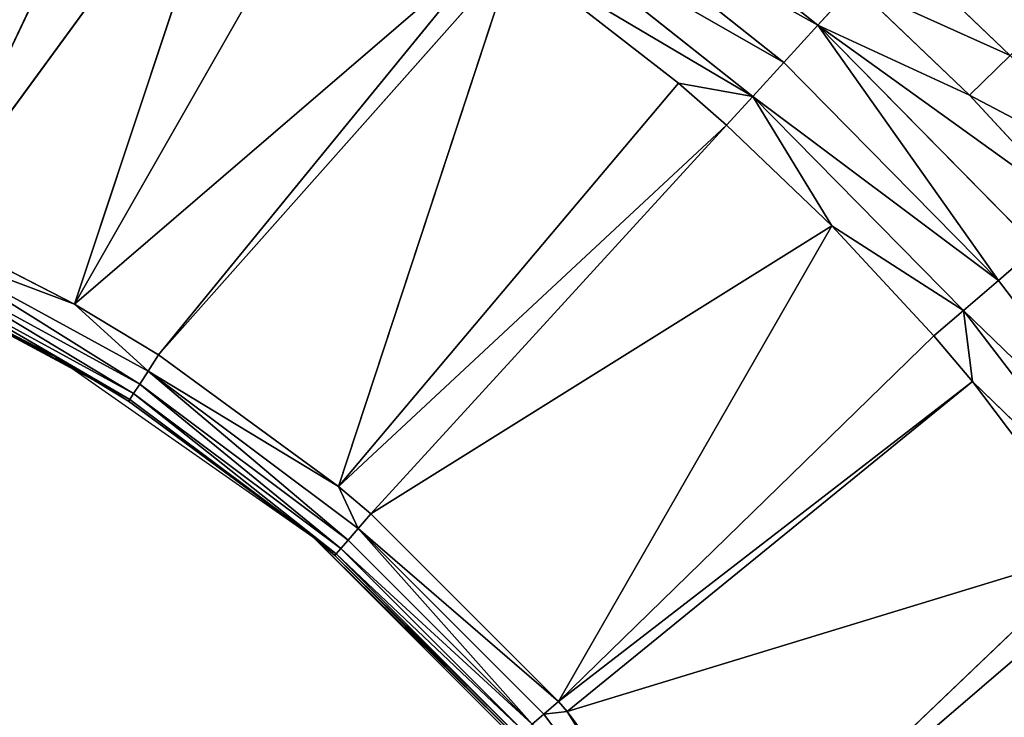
# Model space of a CAD drawing. Extents: x 0 to 605, y 0 to 400.
# Tile 573 of 656: x 310.11 to 318.84, y 215.51 to 221.7. Entities that reach past the tile are written whole.
import ezdxf

# ---------------------------------------------------------------- set-up
doc = ezdxf.new("R2010")
doc.units = 0
doc.header["$LTSCALE"] = 25.4
doc.layers.get('0').update_dxf_attribs({"linetype": 'CONTINUOUS'})

# ---------------------------------------------------------------- blocks, each defined once
blk = doc.blocks.new('ATLANTA610_-_S_STL')
at = {"color": 0}
for p, q in [((318.1213, 25.0706, 177.5009), (319.165, 25.0528, 178.4995)), ((318.1213, 25.0706, 177.5009), (319.165, 25.0528, 178.4995)), ((319.165, 25.0528, 178.4995), (318.8036, 24.852, 178.8531)), ((319.165, 25.0528, 178.4995), (318.8036, 24.852, 178.8531)), ((317.7823, 24.8699, 177.8761), (317.4594, 24.6153, 178.2324)), ((317.7823, 24.8699, 177.8761), (317.4594, 24.6153, 178.2324)), ((318.8036, 24.852, 178.8531), (317.4594, 24.6153, 178.2324)), ((318.8036, 24.852, 178.8531), (317.4594, 24.6153, 178.2324)), ((319.7626, 24.8349, 179.8909), (317.4594, 24.6153, 178.2324)), ((319.7626, 24.8349, 179.8909), (317.4594, 24.6153, 178.2324)), ((318.8036, 24.852, 178.8531), (317.7823, 24.8699, 177.8761)), ((318.8036, 24.852, 178.8531), (317.7823, 24.8699, 177.8761)), ((319.7626, 24.8349, 179.8909), (318.8036, 24.852, 178.8531)), ((319.7626, 24.8349, 179.8909), (318.8036, 24.852, 178.8531)), ((315.2951, 24.6517, 176.5153), (317.4594, 24.6153, 178.2324)), ((315.2951, 24.6517, 176.5153), (317.4594, 24.6153, 178.2324)), ((317.4594, 24.6153, 178.2324), (317.1581, 24.312, 178.5637)), ((317.4594, 24.6153, 178.2324), (317.1581, 24.312, 178.5637)), ((317.4594, 24.6153, 178.2324), (319.3985, 24.5804, 180.2049)), ((317.4594, 24.6153, 178.2324), (319.3985, 24.5804, 180.2049)), ((317.4594, 24.6153, 178.2324), (319.059, 24.2771, 180.4968)), ((317.4594, 24.6153, 178.2324), (319.059, 24.2771, 180.4968)), ((319.3985, 24.5804, 180.2049), (319.059, 24.2771, 180.4968)), ((319.3985, 24.5804, 180.2049), (319.059, 24.2771, 180.4968)), ((317.1581, 24.312, 178.5637), (314.801, 24.0029, 177.2138)), ((317.1581, 24.312, 178.5637), (314.801, 24.0029, 177.2138)), ((317.1581, 24.312, 178.5637), (315.0369, 24.3484, 176.8811)), ((317.1581, 24.312, 178.5637), (315.0369, 24.3484, 176.8811)), ((317.1581, 24.312, 178.5637), (316.8831, 23.9665, 178.8648)), ((317.1581, 24.312, 178.5637), (316.8831, 23.9665, 178.8648)), ((319.059, 24.2771, 180.4968), (317.1581, 24.312, 178.5637)), ((319.059, 24.2771, 180.4968), (317.1581, 24.312, 178.5637)), ((319.059, 24.2771, 180.4968), (318.7492, 23.9315, 180.7621)), ((319.059, 24.2771, 180.4968), (318.7492, 23.9315, 180.7621)), ((320.7238, 24.2451, 182.6713), (319.059, 24.2771, 180.4968)), ((320.7238, 24.2451, 182.6713), (319.059, 24.2771, 180.4968)), ((316.8831, 23.9665, 178.8648), (314.7605, 23.6388, 177.6089)), ((316.8831, 23.9665, 178.8648), (314.7605, 23.6388, 177.6089)), ((316.8831, 23.9665, 178.8648), (314.801, 24.0029, 177.2138)), ((316.8831, 23.9665, 178.8648), (314.801, 24.0029, 177.2138)), ((316.8831, 23.9665, 178.8648), (316.2223, 23.613, 178.747)), ((316.8831, 23.9665, 178.8648), (316.2223, 23.613, 178.747)), ((316.6489, 23.6051, 179.1201), (316.8831, 23.9665, 178.8648)), ((316.6489, 23.6051, 179.1201), (316.8831, 23.9665, 178.8648)), ((317.5823, 23.5876, 180.0113), (316.8831, 23.9665, 178.8648)), ((317.5823, 23.5876, 180.0113), (316.8831, 23.9665, 178.8648)), ((318.7492, 23.9315, 180.7621), (316.8831, 23.9665, 178.8648)), ((318.7492, 23.9315, 180.7621), (316.8831, 23.9665, 178.8648)), ((317.5823, 23.5876, 180.0113), (318.7492, 23.9315, 180.7621)), ((317.5823, 23.5876, 180.0113), (318.7492, 23.9315, 180.7621)), ((318.4856, 23.5702, 180.9869), (318.7492, 23.9315, 180.7621)), ((318.4856, 23.5702, 180.9869), (318.7492, 23.9315, 180.7621)), ((320.3838, 23.8995, 182.8966), (318.7492, 23.9315, 180.7621)), ((318.7492, 23.9315, 180.7621), (318.8287, 23.5634, 181.3915)), ((318.7492, 23.9315, 180.7621), (318.8287, 23.5634, 181.3915)), ((320.3838, 23.8995, 182.8966), (318.7492, 23.9315, 180.7621)), ((318.8287, 23.5634, 181.3915), (320.3838, 23.8995, 182.8966)), ((318.8287, 23.5634, 181.3915), (320.3838, 23.8995, 182.8966)), ((309.5471, 18.2168, 180.0287), (311.5797, 23.6875, 175.7448)), ((309.5471, 18.2168, 180.0287), (311.5797, 23.6875, 175.7448)), ((309.5471, 18.2168, 180.0287), (312.3832, 23.6764, 176.1465)), ((309.5471, 18.2168, 180.0287), (312.3832, 23.6764, 176.1465)), ((310.8669, 18.2168, 180.7047), (312.3832, 23.6764, 176.1465)), ((310.8669, 18.2168, 180.7047), (312.3832, 23.6764, 176.1465)), ((310.8669, 18.2168, 180.7047), (313.2091, 23.664, 176.6059)), ((310.8669, 18.2168, 180.7047), (313.2091, 23.664, 176.6059)), ((310.8669, 18.2168, 180.7047), (314.6, 23.6415, 177.496)), ((310.8669, 18.2168, 180.7047), (314.6, 23.6415, 177.496)), ((311.6119, 18.2168, 181.1561), (314.6, 23.6415, 177.496)), ((311.6119, 18.2168, 181.1561), (314.6, 23.6415, 177.496)), ((311.6119, 18.2168, 181.1561), (314.7605, 23.6388, 177.6089)), ((311.6119, 18.2168, 181.1561), (314.7605, 23.6388, 177.6089)), ((313.2077, 18.2168, 182.3226), (314.7605, 23.6388, 177.6089)), ((313.2077, 18.2168, 182.3226), (314.7605, 23.6388, 177.6089)), ((313.2077, 18.2168, 182.3226), (316.2223, 23.613, 178.747)), ((313.2077, 18.2168, 182.3226), (316.2223, 23.613, 178.747)), ((313.2077, 18.2168, 182.3226), (316.6489, 23.6051, 179.1201)), ((313.2077, 18.2168, 182.3226), (316.6489, 23.6051, 179.1201)), ((313.4952, 18.2168, 182.566), (316.6489, 23.6051, 179.1201)), ((313.4952, 18.2168, 182.566), (316.6489, 23.6051, 179.1201)), ((313.4952, 18.2168, 182.566), (317.5823, 23.5876, 180.0113)), ((313.4952, 18.2168, 182.566), (317.5823, 23.5876, 180.0113)), ((315.1587, 18.2168, 184.2295), (317.5823, 23.5876, 180.0113)), ((315.1587, 18.2168, 184.2295), (317.5823, 23.5876, 180.0113)), ((316.6489, 23.6051, 179.1201), (316.2223, 23.613, 178.747)), ((316.6489, 23.6051, 179.1201), (316.2223, 23.613, 178.747)), ((317.5823, 23.5876, 180.0113), (316.6489, 23.6051, 179.1201)), ((317.5823, 23.5876, 180.0113), (316.6489, 23.6051, 179.1201)), ((318.4856, 23.5702, 180.9869), (317.5823, 23.5876, 180.0113)), ((318.4856, 23.5702, 180.9869), (317.5823, 23.5876, 180.0113)), ((315.1587, 18.2168, 184.2295), (318.4856, 23.5702, 180.9869)), ((315.1587, 18.2168, 184.2295), (318.4856, 23.5702, 180.9869)), ((315.1587, 18.2168, 184.2295), (318.8287, 23.5634, 181.3915)), ((315.1587, 18.2168, 184.2295), (318.8287, 23.5634, 181.3915)), ((315.2355, 18.2168, 184.3188), (318.8287, 23.5634, 181.3915)), ((315.2355, 18.2168, 184.3188), (318.8287, 23.5634, 181.3915)), ((315.2355, 18.2168, 184.3188), (319.9518, 23.541, 182.8774)), ((315.2355, 18.2168, 184.3188), (319.9518, 23.541, 182.8774)), ((316.5686, 18.2168, 186.1128), (319.9518, 23.541, 182.8774)), ((316.5686, 18.2168, 186.1128), (319.9518, 23.541, 182.8774)), ((316.5686, 18.2168, 186.1128), (320.0947, 23.5382, 183.0873)), ((316.5686, 18.2168, 186.1128), (320.0947, 23.5382, 183.0873)), ((318.8287, 23.5634, 181.3915), (318.4856, 23.5702, 180.9869)), ((318.8287, 23.5634, 181.3915), (318.4856, 23.5702, 180.9869)), ((319.9518, 23.541, 182.8774), (318.8287, 23.5634, 181.3915)), ((319.9518, 23.541, 182.8774), (318.8287, 23.5634, 181.3915)), ((310.8669, 18.2168, 180.7047), (309.476, 17.9884, 180.1843)), ((310.8669, 18.2168, 180.7047), (309.476, 17.9884, 180.1843)), ((310.8669, 18.2168, 180.7047), (309.5471, 18.2168, 180.0287)), ((310.8669, 18.2168, 180.7047), (309.5471, 18.2168, 180.0287)), ((311.5194, 17.9884, 181.3), (310.8669, 18.2168, 180.7047)), ((311.5194, 17.9884, 181.3), (310.8669, 18.2168, 180.7047)), ((311.6119, 18.2168, 181.1561), (310.8669, 18.2168, 180.7047)), ((311.6119, 18.2168, 181.1561), (310.8669, 18.2168, 180.7047)), ((311.6119, 18.2168, 181.1561), (311.5194, 17.9884, 181.3)), ((311.5194, 17.9884, 181.3), (313.2077, 18.2168, 182.3226)), ((311.5194, 17.9884, 181.3), (313.2077, 18.2168, 182.3226)), ((311.6119, 18.2168, 181.1561), (311.5194, 17.9884, 181.3)), ((313.2077, 18.2168, 182.3226), (311.6119, 18.2168, 181.1561)), ((313.2077, 18.2168, 182.3226), (311.6119, 18.2168, 181.1561)), ((313.4952, 18.2168, 182.566), (313.2077, 18.2168, 182.3226)), ((313.2077, 18.2168, 182.3226), (313.3832, 17.9884, 182.6953)), ((313.2077, 18.2168, 182.3226), (313.3832, 17.9884, 182.6953)), ((313.4952, 18.2168, 182.566), (313.2077, 18.2168, 182.3226)), ((313.3832, 17.9884, 182.6953), (313.4952, 18.2168, 182.566)), ((313.3832, 17.9884, 182.6953), (313.4952, 18.2168, 182.566)), ((315.1587, 18.2168, 184.2295), (313.4952, 18.2168, 182.566)), ((315.1587, 18.2168, 184.2295), (313.4952, 18.2168, 182.566)), ((315.1587, 18.2168, 184.2295), (315.0294, 17.9884, 184.3415)), ((315.0294, 17.9884, 184.3415), (315.2355, 18.2168, 184.3188)), ((315.0294, 17.9884, 184.3415), (315.2355, 18.2168, 184.3188)), ((315.1587, 18.2168, 184.2295), (315.0294, 17.9884, 184.3415)), ((315.2355, 18.2168, 184.3188), (315.1587, 18.2168, 184.2295)), ((315.2355, 18.2168, 184.3188), (315.1587, 18.2168, 184.2295)), ((316.4247, 17.9884, 186.2053), (315.2355, 18.2168, 184.3188)), ((316.4247, 17.9884, 186.2053), (315.2355, 18.2168, 184.3188)), ((316.5686, 18.2168, 186.1128), (315.2355, 18.2168, 184.3188)), ((316.5686, 18.2168, 186.1128), (315.2355, 18.2168, 184.3188)), ((311.5194, 17.9884, 181.3), (309.476, 17.9884, 180.1843)), ((311.5194, 17.9884, 181.3), (309.476, 17.9884, 180.1843)), ((311.5194, 17.9884, 181.3), (311.4454, 17.7379, 181.4151)), ((311.5194, 17.9884, 181.3), (311.4454, 17.7379, 181.4151)), ((311.5194, 17.9884, 181.3), (313.3832, 17.9884, 182.6953)), ((311.5194, 17.9884, 181.3), (313.3832, 17.9884, 182.6953)), ((313.2936, 17.7379, 182.7986), (313.3832, 17.9884, 182.6953)), ((313.2936, 17.7379, 182.7986), (313.3832, 17.9884, 182.6953)), ((313.3832, 17.9884, 182.6953), (315.0294, 17.9884, 184.3415)), ((313.3832, 17.9884, 182.6953), (315.0294, 17.9884, 184.3415)), ((315.0294, 17.9884, 184.3415), (314.9261, 17.7379, 184.4311)), ((315.0294, 17.9884, 184.3415), (314.9261, 17.7379, 184.4311)), ((316.4247, 17.9884, 186.2053), (315.0294, 17.9884, 184.3415)), ((316.4247, 17.9884, 186.2053), (315.0294, 17.9884, 184.3415)), ((311.4454, 17.7379, 181.4151), (309.4192, 17.7379, 180.3087)), ((311.4454, 17.7379, 181.4151), (309.4192, 17.7379, 180.3087)), ((311.4454, 17.7379, 181.4151), (311.3915, 17.4705, 181.499)), ((311.4454, 17.7379, 181.4151), (311.3915, 17.4705, 181.499)), ((311.4454, 17.7379, 181.4151), (313.2936, 17.7379, 182.7986)), ((311.4454, 17.7379, 181.4151), (313.2936, 17.7379, 182.7986)), ((313.2283, 17.4705, 182.874), (313.2936, 17.7379, 182.7986)), ((313.2283, 17.4705, 182.874), (313.2936, 17.7379, 182.7986)), ((313.2936, 17.7379, 182.7986), (314.9261, 17.7379, 184.4311)), ((313.2936, 17.7379, 182.7986), (314.9261, 17.7379, 184.4311)), ((311.3915, 17.4705, 181.499), (309.3777, 17.4705, 180.3994)), ((311.3915, 17.4705, 181.499), (309.3777, 17.4705, 180.3994)), ((311.3915, 17.4705, 181.499), (311.3587, 17.1917, 181.5501)), ((311.3915, 17.4705, 181.499), (311.3587, 17.1917, 181.5501)), ((311.3915, 17.4705, 181.499), (313.2283, 17.4705, 182.874)), ((311.3915, 17.4705, 181.499), (313.2283, 17.4705, 182.874)), ((313.1886, 17.1917, 182.9199), (313.2283, 17.4705, 182.874)), ((313.1886, 17.1917, 182.9199), (313.2283, 17.4705, 182.874)), ((313.2283, 17.4705, 182.874), (314.8507, 17.4705, 184.4964)), ((313.2283, 17.4705, 182.874), (314.8507, 17.4705, 184.4964)), ((309.3441, 16.907, 180.4731), (311.3587, 17.1917, 181.5501)), ((309.3441, 16.907, 180.4731), (311.3587, 17.1917, 181.5501)), ((311.3587, 17.1917, 181.5501), (309.3525, 17.1917, 180.4546)), ((311.3587, 17.1917, 181.5501), (309.3525, 17.1917, 180.4546)), ((310.6974, 16.907, 181.1709), (311.3587, 17.1917, 181.5501)), ((310.6974, 16.907, 181.1709), (311.3587, 17.1917, 181.5501)), ((311.3477, 16.907, 181.5672), (311.3587, 17.1917, 181.5501)), ((311.3477, 16.907, 181.5672), (311.3587, 17.1917, 181.5501)), ((311.3477, 16.907, 181.5672), (313.1886, 17.1917, 182.9199)), ((311.3477, 16.907, 181.5672), (313.1886, 17.1917, 182.9199)), ((311.3587, 17.1917, 181.5501), (313.1886, 17.1917, 182.9199)), ((311.3587, 17.1917, 181.5501), (313.1886, 17.1917, 182.9199)), ((312.9821, 16.907, 182.7706), (313.1886, 17.1917, 182.9199)), ((312.9821, 16.907, 182.7706), (313.1886, 17.1917, 182.9199)), ((313.1886, 17.1917, 182.9199), (313.1752, 16.907, 182.9353)), ((313.1886, 17.1917, 182.9199), (313.1752, 16.907, 182.9353)), ((313.1886, 17.1917, 182.9199), (314.8048, 17.1917, 184.5361)), ((313.1886, 17.1917, 182.9199), (314.8048, 17.1917, 184.5361)), ((310.6974, 0.0661, 181.1709), (309.3441, 16.907, 180.4731)), ((310.6974, 16.907, 181.1709), (309.3441, 16.907, 180.4731)), ((310.6974, 0.0661, 181.1709), (309.3441, 16.907, 180.4731)), ((310.6974, 16.907, 181.1709), (309.3441, 16.907, 180.4731)), ((311.3477, 16.907, 181.5672), (310.6974, 0.0661, 181.1709)), ((311.3477, 16.907, 181.5672), (310.6974, 0.0661, 181.1709)), ((311.3477, 16.907, 181.5672), (310.6974, 16.907, 181.1709)), ((310.6974, 16.907, 181.1709), (310.6974, 0.0661, 181.1709)), ((310.6974, 16.907, 181.1709), (310.6974, 0.0661, 181.1709)), ((311.3477, 16.907, 181.5672), (310.6974, 16.907, 181.1709)), ((312.9821, 0.0661, 182.7706), (311.3477, 16.907, 181.5672)), ((312.9821, 16.907, 182.7706), (311.3477, 16.907, 181.5672)), ((312.9821, 0.0661, 182.7706), (311.3477, 16.907, 181.5672)), ((312.9821, 16.907, 182.7706), (311.3477, 16.907, 181.5672)), ((313.1752, 16.907, 182.9353), (312.9821, 0.0661, 182.7706)), ((313.1752, 16.907, 182.9353), (312.9821, 0.0661, 182.7706)), ((313.1752, 16.907, 182.9353), (312.9821, 16.907, 182.7706)), ((312.9821, 16.907, 182.7706), (312.9821, 0.0661, 182.7706)), ((312.9821, 16.907, 182.7706), (312.9821, 0.0661, 182.7706)), ((313.1752, 16.907, 182.9353), (312.9821, 16.907, 182.7706)), ((314.7894, 16.907, 184.5495), (313.1752, 16.907, 182.9353)), ((314.7894, 16.907, 184.5495), (313.1752, 16.907, 182.9353)), ((308.1698, 0.0661, 179.9922), (310.6974, 0.0661, 181.1709)), ((310.6974, 0.0661, 181.1709), (312.9821, 0.0661, 182.7706)), ((312.9821, 0.0661, 182.7706), (314.9542, 0.0661, 184.7427))]:
    blk.add_line(p, q, dxfattribs=at)
mesh = blk.add_polyface(dxfattribs=at)
corners = [(318.1213, 25.0706, 177.5009), (319.5371, 25.1968, 178.1344), (318.4703, 25.2146, 177.1136), (319.165, 25.0528, 178.4995)]
mesh.append_faces([[corners[k] for k in face] for face in [(0, 1, 2), (1, 0, 3)]], dxfattribs={"vtx0": -1, "color": 0})
mesh = blk.add_polyface(dxfattribs=at)
corners = [(317.7823, 24.8699, 177.8761), (319.165, 25.0528, 178.4995), (318.1213, 25.0706, 177.5009), (318.8036, 24.852, 178.8531)]
mesh.append_faces([[corners[k] for k in face] for face in [(0, 1, 2), (1, 0, 3)]], dxfattribs={"vtx0": -1, "color": 0})
mesh = blk.add_polyface(dxfattribs=at)
corners = [(318.8036, 24.852, 178.8531), (320.1451, 25.0357, 179.5601), (319.165, 25.0528, 178.4995), (319.7626, 24.8349, 179.8909)]
mesh.append_faces([[corners[k] for k in face] for face in [(0, 1, 2), (1, 0, 3)]], dxfattribs={"vtx0": -1, "color": 0})
mesh = blk.add_polyface(dxfattribs=at)
corners = [(317.4594, 24.6153, 178.2324), (317.7823, 24.8699, 177.8761), (315.2951, 24.6517, 176.5153)]
mesh.append_faces([[corners[k] for k in face] for face in [(0, 1, 2)]], dxfattribs={"color": 0})
mesh = blk.add_polyface(dxfattribs=at)
corners = [(318.8036, 24.852, 178.8531), (317.7823, 24.8699, 177.8761), (317.4594, 24.6153, 178.2324)]
mesh.append_faces([[corners[k] for k in face] for face in [(0, 1, 2)]], dxfattribs={"color": 0})
mesh = blk.add_polyface(dxfattribs=at)
corners = [(319.7626, 24.8349, 179.8909), (318.8036, 24.852, 178.8531), (317.4594, 24.6153, 178.2324)]
mesh.append_faces([[corners[k] for k in face] for face in [(0, 1, 2)]], dxfattribs={"color": 0})
mesh = blk.add_polyface(dxfattribs=at)
corners = [(319.3985, 24.5804, 180.2049), (319.7626, 24.8349, 179.8909), (317.4594, 24.6153, 178.2324)]
mesh.append_faces([[corners[k] for k in face] for face in [(0, 1, 2)]], dxfattribs={"color": 0})
mesh = blk.add_polyface(dxfattribs=at)
corners = [(315.0369, 24.3484, 176.8811), (317.4594, 24.6153, 178.2324), (315.2951, 24.6517, 176.5153), (317.1581, 24.312, 178.5637)]
mesh.append_faces([[corners[k] for k in face] for face in [(0, 1, 2), (1, 0, 3)]], dxfattribs={"vtx0": -1, "color": 0})
mesh = blk.add_polyface(dxfattribs=at)
corners = [(319.059, 24.2771, 180.4968), (317.4594, 24.6153, 178.2324), (317.1581, 24.312, 178.5637)]
mesh.append_faces([[corners[k] for k in face] for face in [(0, 1, 2)]], dxfattribs={"color": 0})
mesh = blk.add_polyface(dxfattribs=at)
corners = [(319.059, 24.2771, 180.4968), (319.3985, 24.5804, 180.2049), (317.4594, 24.6153, 178.2324)]
mesh.append_faces([[corners[k] for k in face] for face in [(0, 1, 2)]], dxfattribs={"color": 0})
mesh = blk.add_polyface(dxfattribs=at)
corners = [(320.7238, 24.2451, 182.6713), (319.3985, 24.5804, 180.2049), (319.059, 24.2771, 180.4968)]
mesh.append_faces([[corners[k] for k in face] for face in [(0, 1, 2)]], dxfattribs={"color": 0})
mesh = blk.add_polyface(dxfattribs=at)
corners = [(317.1581, 24.312, 178.5637), (315.0369, 24.3484, 176.8811), (314.801, 24.0029, 177.2138)]
mesh.append_faces([[corners[k] for k in face] for face in [(0, 1, 2)]], dxfattribs={"color": 0})
mesh = blk.add_polyface(dxfattribs=at)
corners = [(316.8831, 23.9665, 178.8648), (317.1581, 24.312, 178.5637), (314.801, 24.0029, 177.2138)]
mesh.append_faces([[corners[k] for k in face] for face in [(0, 1, 2)]], dxfattribs={"color": 0})
mesh = blk.add_polyface(dxfattribs=at)
corners = [(316.8831, 23.9665, 178.8648), (319.059, 24.2771, 180.4968), (317.1581, 24.312, 178.5637), (318.7492, 23.9315, 180.7621)]
mesh.append_faces([[corners[k] for k in face] for face in [(0, 1, 2), (1, 0, 3)]], dxfattribs={"vtx0": -1, "color": 0})
mesh = blk.add_polyface(dxfattribs=at)
corners = [(318.7492, 23.9315, 180.7621), (320.7238, 24.2451, 182.6713), (319.059, 24.2771, 180.4968), (320.3838, 23.8995, 182.8966)]
mesh.append_faces([[corners[k] for k in face] for face in [(0, 1, 2), (1, 0, 3)]], dxfattribs={"vtx0": -1, "color": 0})
mesh = blk.add_polyface(dxfattribs=at)
corners = [(313.2077, 18.2168, 182.3226), (316.2223, 23.613, 178.747), (314.7605, 23.6388, 177.6089), (316.8831, 23.9665, 178.8648)]
mesh.append_faces([[corners[k] for k in face] for face in [(0, 1, 2), (3, 2, 1)]], dxfattribs={"vtx1": -1, "color": 0})
mesh = blk.add_polyface(dxfattribs=at)
corners = [(316.8831, 23.9665, 178.8648), (314.801, 24.0029, 177.2138), (314.7605, 23.6388, 177.6089)]
mesh.append_faces([[corners[k] for k in face] for face in [(0, 1, 2)]], dxfattribs={"color": 0})
mesh = blk.add_polyface(dxfattribs=at)
corners = [(316.6489, 23.6051, 179.1201), (316.8831, 23.9665, 178.8648), (316.2223, 23.613, 178.747)]
mesh.append_faces([[corners[k] for k in face] for face in [(0, 1, 2)]], dxfattribs={"color": 0})
mesh = blk.add_polyface(dxfattribs=at)
corners = [(317.5823, 23.5876, 180.0113), (316.8831, 23.9665, 178.8648), (316.6489, 23.6051, 179.1201)]
mesh.append_faces([[corners[k] for k in face] for face in [(0, 1, 2)]], dxfattribs={"color": 0})
mesh = blk.add_polyface(dxfattribs=at)
corners = [(318.7492, 23.9315, 180.7621), (316.8831, 23.9665, 178.8648), (317.5823, 23.5876, 180.0113)]
mesh.append_faces([[corners[k] for k in face] for face in [(0, 1, 2)]], dxfattribs={"color": 0})
mesh = blk.add_polyface(dxfattribs=at)
corners = [(318.4856, 23.5702, 180.9869), (318.7492, 23.9315, 180.7621), (317.5823, 23.5876, 180.0113)]
mesh.append_faces([[corners[k] for k in face] for face in [(0, 1, 2)]], dxfattribs={"color": 0})
mesh = blk.add_polyface(dxfattribs=at)
corners = [(318.8287, 23.5634, 181.3915), (318.7492, 23.9315, 180.7621), (318.4856, 23.5702, 180.9869)]
mesh.append_faces([[corners[k] for k in face] for face in [(0, 1, 2)]], dxfattribs={"color": 0})
mesh = blk.add_polyface(dxfattribs=at)
corners = [(320.3838, 23.8995, 182.8966), (318.7492, 23.9315, 180.7621), (318.8287, 23.5634, 181.3915)]
mesh.append_faces([[corners[k] for k in face] for face in [(0, 1, 2)]], dxfattribs={"color": 0})
mesh = blk.add_polyface(dxfattribs=at)
corners = [(320.3838, 23.8995, 182.8966), (318.8287, 23.5634, 181.3915), (319.9518, 23.541, 182.8774)]
mesh.append_faces([[corners[k] for k in face] for face in [(0, 1, 2)]], dxfattribs={"color": 0})
mesh = blk.add_polyface(dxfattribs=at)
corners = [(311.5797, 23.6875, 175.7448), (310.0297, 23.7066, 175.0861), (309.5471, 18.2168, 180.0287)]
mesh.append_faces([[corners[k] for k in face] for face in [(0, 1, 2)]], dxfattribs={"color": 0})
mesh = blk.add_polyface(dxfattribs=at)
corners = [(312.3832, 23.6764, 176.1465), (311.5797, 23.6875, 175.7448), (309.5471, 18.2168, 180.0287)]
mesh.append_faces([[corners[k] for k in face] for face in [(0, 1, 2)]], dxfattribs={"color": 0})
mesh = blk.add_polyface(dxfattribs=at)
corners = [(312.3832, 23.6764, 176.1465), (309.5471, 18.2168, 180.0287), (310.8669, 18.2168, 180.7047)]
mesh.append_faces([[corners[k] for k in face] for face in [(0, 1, 2)]], dxfattribs={"color": 0})
mesh = blk.add_polyface(dxfattribs=at)
corners = [(313.2091, 23.664, 176.6059), (312.3832, 23.6764, 176.1465), (310.8669, 18.2168, 180.7047)]
mesh.append_faces([[corners[k] for k in face] for face in [(0, 1, 2)]], dxfattribs={"color": 0})
mesh = blk.add_polyface(dxfattribs=at)
corners = [(310.8669, 18.2168, 180.7047), (314.6, 23.6415, 177.496), (313.2091, 23.664, 176.6059)]
mesh.append_faces([[corners[k] for k in face] for face in [(0, 1, 2)]], dxfattribs={"color": 0})
mesh = blk.add_polyface(dxfattribs=at)
corners = [(311.6119, 18.2168, 181.1561), (314.6, 23.6415, 177.496), (310.8669, 18.2168, 180.7047)]
mesh.append_faces([[corners[k] for k in face] for face in [(0, 1, 2)]], dxfattribs={"color": 0})
mesh = blk.add_polyface(dxfattribs=at)
corners = [(311.6119, 18.2168, 181.1561), (314.7605, 23.6388, 177.6089), (314.6, 23.6415, 177.496)]
mesh.append_faces([[corners[k] for k in face] for face in [(0, 1, 2)]], dxfattribs={"color": 0})
mesh = blk.add_polyface(dxfattribs=at)
corners = [(313.2077, 18.2168, 182.3226), (314.7605, 23.6388, 177.6089), (311.6119, 18.2168, 181.1561)]
mesh.append_faces([[corners[k] for k in face] for face in [(0, 1, 2)]], dxfattribs={"color": 0})
mesh = blk.add_polyface(dxfattribs=at)
corners = [(313.2077, 18.2168, 182.3226), (316.6489, 23.6051, 179.1201), (316.2223, 23.613, 178.747)]
mesh.append_faces([[corners[k] for k in face] for face in [(0, 1, 2)]], dxfattribs={"color": 0})
mesh = blk.add_polyface(dxfattribs=at)
corners = [(313.4952, 18.2168, 182.566), (316.6489, 23.6051, 179.1201), (313.2077, 18.2168, 182.3226)]
mesh.append_faces([[corners[k] for k in face] for face in [(0, 1, 2)]], dxfattribs={"color": 0})
mesh = blk.add_polyface(dxfattribs=at)
corners = [(313.4952, 18.2168, 182.566), (317.5823, 23.5876, 180.0113), (316.6489, 23.6051, 179.1201)]
mesh.append_faces([[corners[k] for k in face] for face in [(0, 1, 2)]], dxfattribs={"color": 0})
mesh = blk.add_polyface(dxfattribs=at)
corners = [(315.1587, 18.2168, 184.2295), (317.5823, 23.5876, 180.0113), (313.4952, 18.2168, 182.566)]
mesh.append_faces([[corners[k] for k in face] for face in [(0, 1, 2)]], dxfattribs={"color": 0})
mesh = blk.add_polyface(dxfattribs=at)
corners = [(315.1587, 18.2168, 184.2295), (318.4856, 23.5702, 180.9869), (317.5823, 23.5876, 180.0113)]
mesh.append_faces([[corners[k] for k in face] for face in [(0, 1, 2)]], dxfattribs={"color": 0})
mesh = blk.add_polyface(dxfattribs=at)
corners = [(315.1587, 18.2168, 184.2295), (318.8287, 23.5634, 181.3915), (318.4856, 23.5702, 180.9869)]
mesh.append_faces([[corners[k] for k in face] for face in [(0, 1, 2)]], dxfattribs={"color": 0})
mesh = blk.add_polyface(dxfattribs=at)
corners = [(315.2355, 18.2168, 184.3188), (318.8287, 23.5634, 181.3915), (315.1587, 18.2168, 184.2295)]
mesh.append_faces([[corners[k] for k in face] for face in [(0, 1, 2)]], dxfattribs={"color": 0})
mesh = blk.add_polyface(dxfattribs=at)
corners = [(315.2355, 18.2168, 184.3188), (319.9518, 23.541, 182.8774), (318.8287, 23.5634, 181.3915)]
mesh.append_faces([[corners[k] for k in face] for face in [(0, 1, 2)]], dxfattribs={"color": 0})
mesh = blk.add_polyface(dxfattribs=at)
corners = [(316.5686, 18.2168, 186.1128), (319.9518, 23.541, 182.8774), (315.2355, 18.2168, 184.3188)]
mesh.append_faces([[corners[k] for k in face] for face in [(0, 1, 2)]], dxfattribs={"color": 0})
mesh = blk.add_polyface(dxfattribs=at)
corners = [(316.5686, 18.2168, 186.1128), (320.0947, 23.5382, 183.0873), (319.9518, 23.541, 182.8774)]
mesh.append_faces([[corners[k] for k in face] for face in [(0, 1, 2)]], dxfattribs={"color": 0})
mesh = blk.add_polyface(dxfattribs=at)
corners = [(316.5686, 18.2168, 186.1128), (320.9414, 23.5208, 184.456), (320.0947, 23.5382, 183.0873)]
mesh.append_faces([[corners[k] for k in face] for face in [(0, 1, 2)]], dxfattribs={"color": 0})
mesh = blk.add_polyface(dxfattribs=at)
corners = [(311.5194, 17.9884, 181.3), (310.8669, 18.2168, 180.7047), (309.476, 17.9884, 180.1843)]
mesh.append_faces([[corners[k] for k in face] for face in [(0, 1, 2)]], dxfattribs={"color": 0})
mesh = blk.add_polyface(dxfattribs=at)
corners = [(310.8669, 18.2168, 180.7047), (309.5471, 18.2168, 180.0287), (309.476, 17.9884, 180.1843)]
mesh.append_faces([[corners[k] for k in face] for face in [(0, 1, 2)]], dxfattribs={"color": 0})
mesh = blk.add_polyface(dxfattribs=at)
corners = [(311.6119, 18.2168, 181.1561), (310.8669, 18.2168, 180.7047), (311.5194, 17.9884, 181.3)]
mesh.append_faces([[corners[k] for k in face] for face in [(0, 1, 2)]], dxfattribs={"color": 0})
mesh = blk.add_polyface(dxfattribs=at)
corners = [(313.2077, 18.2168, 182.3226), (311.6119, 18.2168, 181.1561), (311.5194, 17.9884, 181.3)]
mesh.append_faces([[corners[k] for k in face] for face in [(0, 1, 2)]], dxfattribs={"color": 0})
mesh = blk.add_polyface(dxfattribs=at)
corners = [(313.3832, 17.9884, 182.6953), (313.2077, 18.2168, 182.3226), (311.5194, 17.9884, 181.3)]
mesh.append_faces([[corners[k] for k in face] for face in [(0, 1, 2)]], dxfattribs={"color": 0})
mesh = blk.add_polyface(dxfattribs=at)
corners = [(313.4952, 18.2168, 182.566), (313.2077, 18.2168, 182.3226), (313.3832, 17.9884, 182.6953)]
mesh.append_faces([[corners[k] for k in face] for face in [(0, 1, 2)]], dxfattribs={"color": 0})
mesh = blk.add_polyface(dxfattribs=at)
corners = [(313.3832, 17.9884, 182.6953), (315.1587, 18.2168, 184.2295), (313.4952, 18.2168, 182.566), (315.0294, 17.9884, 184.3415)]
mesh.append_faces([[corners[k] for k in face] for face in [(0, 1, 2), (1, 0, 3)]], dxfattribs={"vtx0": -1, "color": 0})
mesh = blk.add_polyface(dxfattribs=at)
corners = [(315.1587, 18.2168, 184.2295), (315.0294, 17.9884, 184.3415), (315.2355, 18.2168, 184.3188)]
mesh.append_faces([[corners[k] for k in face] for face in [(0, 1, 2)]], dxfattribs={"color": 0})
mesh = blk.add_polyface(dxfattribs=at)
corners = [(315.2355, 18.2168, 184.3188), (315.0294, 17.9884, 184.3415), (316.4247, 17.9884, 186.2053)]
mesh.append_faces([[corners[k] for k in face] for face in [(0, 1, 2)]], dxfattribs={"color": 0})
mesh = blk.add_polyface(dxfattribs=at)
corners = [(315.2355, 18.2168, 184.3188), (316.4247, 17.9884, 186.2053), (316.5686, 18.2168, 186.1128)]
mesh.append_faces([[corners[k] for k in face] for face in [(0, 1, 2)]], dxfattribs={"color": 0})
mesh = blk.add_polyface(dxfattribs=at)
corners = [(311.4454, 17.7379, 181.4151), (309.476, 17.9884, 180.1843), (309.4192, 17.7379, 180.3087), (311.5194, 17.9884, 181.3)]
mesh.append_faces([[corners[k] for k in face] for face in [(0, 1, 2), (1, 0, 3)]], dxfattribs={"vtx0": -1, "color": 0})
mesh = blk.add_polyface(dxfattribs=at)
corners = [(313.2936, 17.7379, 182.7986), (311.5194, 17.9884, 181.3), (311.4454, 17.7379, 181.4151), (313.3832, 17.9884, 182.6953)]
mesh.append_faces([[corners[k] for k in face] for face in [(0, 1, 2), (1, 0, 3)]], dxfattribs={"vtx0": -1, "color": 0})
mesh = blk.add_polyface(dxfattribs=at)
corners = [(314.9261, 17.7379, 184.4311), (313.3832, 17.9884, 182.6953), (313.2936, 17.7379, 182.7986), (315.0294, 17.9884, 184.3415)]
mesh.append_faces([[corners[k] for k in face] for face in [(0, 1, 2), (1, 0, 3)]], dxfattribs={"vtx0": -1, "color": 0})
mesh = blk.add_polyface(dxfattribs=at)
corners = [(316.4247, 17.9884, 186.2053), (314.9261, 17.7379, 184.4311), (316.3096, 17.7379, 186.2793), (315.0294, 17.9884, 184.3415)]
mesh.append_faces([[corners[k] for k in face] for face in [(0, 1, 2), (1, 0, 3)]], dxfattribs={"vtx0": -1, "color": 0})
mesh = blk.add_polyface(dxfattribs=at)
corners = [(311.3915, 17.4705, 181.499), (309.4192, 17.7379, 180.3087), (309.3777, 17.4705, 180.3994), (311.4454, 17.7379, 181.4151)]
mesh.append_faces([[corners[k] for k in face] for face in [(0, 1, 2), (1, 0, 3)]], dxfattribs={"vtx0": -1, "color": 0})
mesh = blk.add_polyface(dxfattribs=at)
corners = [(313.2283, 17.4705, 182.874), (311.4454, 17.7379, 181.4151), (311.3915, 17.4705, 181.499), (313.2936, 17.7379, 182.7986)]
mesh.append_faces([[corners[k] for k in face] for face in [(0, 1, 2), (1, 0, 3)]], dxfattribs={"vtx0": -1, "color": 0})
mesh = blk.add_polyface(dxfattribs=at)
corners = [(314.9261, 17.7379, 184.4311), (313.2283, 17.4705, 182.874), (314.8507, 17.4705, 184.4964), (313.2936, 17.7379, 182.7986)]
mesh.append_faces([[corners[k] for k in face] for face in [(0, 1, 2), (1, 0, 3)]], dxfattribs={"vtx0": -1, "color": 0})
mesh = blk.add_polyface(dxfattribs=at)
corners = [(311.3587, 17.1917, 181.5501), (309.3777, 17.4705, 180.3994), (309.3525, 17.1917, 180.4546), (311.3915, 17.4705, 181.499)]
mesh.append_faces([[corners[k] for k in face] for face in [(0, 1, 2), (1, 0, 3)]], dxfattribs={"vtx0": -1, "color": 0})
mesh = blk.add_polyface(dxfattribs=at)
corners = [(313.1886, 17.1917, 182.9199), (311.3915, 17.4705, 181.499), (311.3587, 17.1917, 181.5501), (313.2283, 17.4705, 182.874)]
mesh.append_faces([[corners[k] for k in face] for face in [(0, 1, 2), (1, 0, 3)]], dxfattribs={"vtx0": -1, "color": 0})
mesh = blk.add_polyface(dxfattribs=at)
corners = [(314.8507, 17.4705, 184.4964), (313.1886, 17.1917, 182.9199), (314.8048, 17.1917, 184.5361), (313.2283, 17.4705, 182.874)]
mesh.append_faces([[corners[k] for k in face] for face in [(0, 1, 2), (1, 0, 3)]], dxfattribs={"vtx0": -1, "color": 0})
mesh = blk.add_polyface(dxfattribs=at)
corners = [(311.3587, 17.1917, 181.5501), (309.3525, 17.1917, 180.4546), (309.3441, 16.907, 180.4731)]
mesh.append_faces([[corners[k] for k in face] for face in [(0, 1, 2)]], dxfattribs={"color": 0})
mesh = blk.add_polyface(dxfattribs=at)
corners = [(311.3587, 17.1917, 181.5501), (309.3441, 16.907, 180.4731), (310.6974, 16.907, 181.1709)]
mesh.append_faces([[corners[k] for k in face] for face in [(0, 1, 2)]], dxfattribs={"color": 0})
mesh = blk.add_polyface(dxfattribs=at)
corners = [(311.3587, 17.1917, 181.5501), (310.6974, 16.907, 181.1709), (311.3477, 16.907, 181.5672)]
mesh.append_faces([[corners[k] for k in face] for face in [(0, 1, 2)]], dxfattribs={"color": 0})
mesh = blk.add_polyface(dxfattribs=at)
corners = [(313.1886, 17.1917, 182.9199), (311.3587, 17.1917, 181.5501), (311.3477, 16.907, 181.5672)]
mesh.append_faces([[corners[k] for k in face] for face in [(0, 1, 2)]], dxfattribs={"color": 0})
mesh = blk.add_polyface(dxfattribs=at)
corners = [(313.1886, 17.1917, 182.9199), (311.3477, 16.907, 181.5672), (312.9821, 16.907, 182.7706)]
mesh.append_faces([[corners[k] for k in face] for face in [(0, 1, 2)]], dxfattribs={"color": 0})
mesh = blk.add_polyface(dxfattribs=at)
corners = [(313.1886, 17.1917, 182.9199), (312.9821, 16.907, 182.7706), (313.1752, 16.907, 182.9353)]
mesh.append_faces([[corners[k] for k in face] for face in [(0, 1, 2)]], dxfattribs={"color": 0})
mesh = blk.add_polyface(dxfattribs=at)
corners = [(314.8048, 17.1917, 184.5361), (313.1752, 16.907, 182.9353), (314.7894, 16.907, 184.5495), (313.1886, 17.1917, 182.9199)]
mesh.append_faces([[corners[k] for k in face] for face in [(0, 1, 2), (1, 0, 3)]], dxfattribs={"vtx0": -1, "color": 0})
mesh = blk.add_polyface(dxfattribs=at)
corners = [(310.6974, 0.0661, 181.1709), (309.3441, 16.907, 180.4731), (308.1698, 0.0661, 179.9922)]
mesh.append_faces([[corners[k] for k in face] for face in [(0, 1, 2)]], dxfattribs={"color": 0})
mesh = blk.add_polyface(dxfattribs=at)
corners = [(310.6974, 16.907, 181.1709), (309.3441, 16.907, 180.4731), (310.6974, 0.0661, 181.1709)]
mesh.append_faces([[corners[k] for k in face] for face in [(0, 1, 2)]], dxfattribs={"color": 0})
mesh = blk.add_polyface(dxfattribs=at)
corners = [(312.9821, 0.0661, 182.7706), (311.3477, 16.907, 181.5672), (310.6974, 0.0661, 181.1709)]
mesh.append_faces([[corners[k] for k in face] for face in [(0, 1, 2)]], dxfattribs={"color": 0})
mesh = blk.add_polyface(dxfattribs=at)
corners = [(311.3477, 16.907, 181.5672), (310.6974, 16.907, 181.1709), (310.6974, 0.0661, 181.1709)]
mesh.append_faces([[corners[k] for k in face] for face in [(0, 1, 2)]], dxfattribs={"color": 0})
mesh = blk.add_polyface(dxfattribs=at)
corners = [(312.9821, 16.907, 182.7706), (311.3477, 16.907, 181.5672), (312.9821, 0.0661, 182.7706)]
mesh.append_faces([[corners[k] for k in face] for face in [(0, 1, 2)]], dxfattribs={"color": 0})
mesh = blk.add_polyface(dxfattribs=at)
corners = [(314.7894, 16.907, 184.5495), (312.9821, 0.0661, 182.7706), (314.9542, 0.0661, 184.7427), (313.1752, 16.907, 182.9353)]
mesh.append_faces([[corners[k] for k in face] for face in [(0, 1, 2), (1, 0, 3)]], dxfattribs={"vtx0": -1, "color": 0})
mesh = blk.add_polyface(dxfattribs=at)
corners = [(313.1752, 16.907, 182.9353), (312.9821, 16.907, 182.7706), (312.9821, 0.0661, 182.7706)]
mesh.append_faces([[corners[k] for k in face] for face in [(0, 1, 2)]], dxfattribs={"color": 0})

msp = doc.modelspace()

# ---------------------------------------------------------------- block references
at = {"color": 254, "extrusion": (0, -1, 5.55112e-17)}
msp.add_blockref('ATLANTA610_-_S_STL', (-0.2686, -0.0661, -399.8831), dxfattribs=at)

doc.saveas('drawing.dxf')
